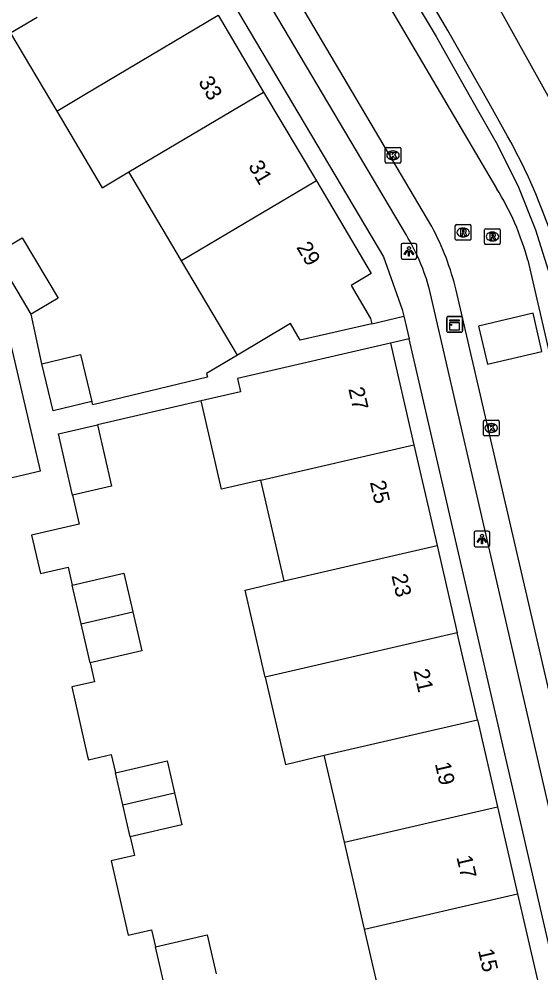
# Model space of a CAD drawing. Extents: x 156414 to 157775, y 382335 to 383765.
# Drawn here: x 156828.5 to 156861.8, y 383474 to 383534.9 of the extents above; entities that cross this region are included whole.
import ezdxf

# ---------------------------------------------------------------- set-up
doc = ezdxf.new("R2010")
doc.units = 0
for name, color, linetype in [('IMGEO_Fietspad_gesloten', 7, 'Continuous'), ('IMGEO_Haag', 7, 'Continuous'), ('IMGEO_Kast', 7, 'Continuous'), ('IMGEO_Kolk', 7, 'Continuous'), ('IMGEO_Lichtpunt', 7, 'Continuous'), ('IMGEO_Pand', 7, 'Continuous'), ('IMGEO_Pand_nummerreeks', 7, 'Continuous'), ('IMGEO_Rijbaan_lokaal_gesloten', 7, 'Continuous'), ('IMGEO_Rijbaan_lokaal_open', 7, 'Continuous'), ('IMGEO_Rioolput', 7, 'Continuous'), ('IMGEO_Voetpad_open', 7, 'Continuous')]:
    doc.layers.add(name, color=color, linetype=linetype)

msp = doc.modelspace()

# ---------------------------------------------------------------- linework, layer by layer
at = {"layer": 'IMGEO_Fietspad_gesloten'}
for points in [[(156828.532, 383587.236), (156842.401, 383563.988), (156858.858, 383536.047), (156862.888, 383528.83)], [(156859.674, 383527.395), (156858.484, 383529.496), (156855.857, 383534.133), (156855.71, 383534.393), (156839.413, 383562.05), (156825.447, 383585.463)]]:
    msp.add_lwpolyline(points, dxfattribs=at)
msp.add_arc((156826.198, 383508.806), 38.291, 15.01761, 29.04267, dxfattribs=at)
at = {"layer": 'IMGEO_Haag'}
msp.add_lwpolyline([(156851.257, 383540.179), (156855.107, 383533.758), (156855.52, 383533.027), (156857.754, 383529.083), (156858.943, 383526.985), (156860.315, 383524.256), (156861.46, 383521.425), (156862.371, 383518.51), (156863.183, 383515.418), (156863.948, 383512.313), (156864.666, 383509.198), (156866.18, 383502.592), (156866.82, 383499.811), (156884.275, 383424.125), (156884.326, 383423.903), (156884.543, 383422.944)], dxfattribs=at)
at = {"layer": 'IMGEO_Kast'}
for p, q in [((156855.787, 383514.959), (156855.787, 383515.8)), ((156855.787, 383515.8), (156855.787, 383514.959)), ((156855.862, 383515.884), (156856.703, 383515.884)), ((156856.703, 383515.884), (156855.862, 383515.884)), ((156856.787, 383515.809), (156856.787, 383514.968)), ((156856.787, 383514.968), (156856.787, 383515.809)), ((156856.712, 383514.884), (156855.871, 383514.884)), ((156855.871, 383514.884), (156856.712, 383514.884))]:
    msp.add_line(p, q, dxfattribs=at)
for points in [[(156855.982, 383515.674), (156856.582, 383515.674), (156856.582, 383515.589), (156855.982, 383515.589), (156855.982, 383515.674)], [(156855.982, 383515.499), (156856.582, 383515.499), (156856.582, 383515.01), (156855.982, 383515.01), (156855.982, 383515.499)]]:
    msp.add_lwpolyline(points, dxfattribs=at)
msp.add_circle((156856.066, 383515.348), 0.0377, dxfattribs=at)
for centre, start, end in [((156855.865, 383515.806), 92.4484, 184.28452), ((156855.865, 383515.806), 92.4484, 184.28452), ((156856.709, 383515.806), 2.4484, 94.28452), ((156856.709, 383515.806), 2.4484, 94.28452), ((156855.865, 383514.962), 182.4484, 274.28452), ((156855.865, 383514.962), 182.4484, 274.28452), ((156856.709, 383514.962), 272.4484, 4.28452), ((156856.709, 383514.962), 272.4484, 4.28452)]:
    msp.add_arc(centre, 0.0779, start, end, dxfattribs=at)
at = {"layer": 'IMGEO_Kolk'}
for p, q in [((156851.85, 383525.75), (156851.85, 383526.602)), ((156851.925, 383526.676), (156852.777, 383526.676)), ((156852.851, 383526.602), (156852.851, 383525.75)), ((156852.361, 383525.896), (156852.336, 383525.896)), ((156852.338, 383526.456), (156852.363, 383526.456)), ((156852.777, 383525.676), (156851.925, 383525.676)), ((156858.125, 383508.343), (156858.125, 383509.195)), ((156858.2, 383509.269), (156859.052, 383509.269)), ((156858.613, 383509.049), (156858.638, 383509.049)), ((156859.126, 383509.195), (156859.126, 383508.343)), ((156859.052, 383508.269), (156858.2, 383508.269)), ((156858.636, 383508.489), (156858.611, 383508.489))]:
    msp.add_line(p, q, dxfattribs=at)
for points in [[(156851.85, 383525.75), (156851.85, 383526.602)], [(156851.925, 383526.676), (156852.777, 383526.676)], [(156852.851, 383526.602), (156852.851, 383525.75)], [(156852.171, 383526.376), (156852.294, 383526.376), (156852.294, 383526.225), (156852.424, 383526.376), (156852.588, 383526.376), (156852.442, 383526.225), (156852.595, 383525.976), (156852.443, 383525.976), (156852.358, 383526.14), (156852.294, 383526.073), (156852.294, 383525.976), (156852.171, 383525.976), (156852.171, 383526.376)], [(156852.777, 383525.676), (156851.925, 383525.676)], [(156858.125, 383508.343), (156858.125, 383509.195)], [(156858.2, 383509.269), (156859.052, 383509.269)], [(156858.446, 383508.969), (156858.569, 383508.969), (156858.569, 383508.818), (156858.699, 383508.969), (156858.863, 383508.969), (156858.717, 383508.818), (156858.87, 383508.569), (156858.718, 383508.569), (156858.633, 383508.733), (156858.569, 383508.666), (156858.569, 383508.569), (156858.446, 383508.569), (156858.446, 383508.969)], [(156859.126, 383509.195), (156859.126, 383508.343)], [(156859.052, 383508.269), (156858.2, 383508.269)]]:
    msp.add_lwpolyline(points, dxfattribs=at)
for centre, start, end in [((156851.927, 383526.6), 91.55205, 178.44795), ((156851.927, 383526.6), 91.55205, 178.44795), ((156852.775, 383526.6), 1.55205, 88.44795), ((156852.775, 383526.6), 1.55205, 88.44795), ((156851.927, 383525.752), 181.55205, 268.44795), ((156851.927, 383525.752), 181.55205, 268.44795), ((156852.775, 383525.752), 271.55205, 358.44795), ((156852.775, 383525.752), 271.55205, 358.44795), ((156858.202, 383509.193), 91.55205, 178.44795), ((156858.202, 383509.193), 91.55205, 178.44795), ((156859.05, 383509.193), 1.55205, 88.44795), ((156859.05, 383509.193), 1.55205, 88.44795), ((156858.202, 383508.345), 181.55205, 268.44795), ((156858.202, 383508.345), 181.55205, 268.44795), ((156859.05, 383508.345), 271.55205, 358.44795), ((156859.05, 383508.345), 271.55205, 358.44795)]:
    msp.add_arc(centre, 0.0765, start, end, dxfattribs=at)
for centre, major_axis, ratio, start_param, end_param in [((156852.337, 383526.176), (-0.387, 0.002), 0.722429, 4.712389, 7.853982), ((156852.362, 383526.176), (-0.39, 0.002), 0.717154, 1.570796, 4.712389), ((156858.612, 383508.769), (-0.387, 0.002), 0.722429, 4.712389, 7.853982), ((156858.637, 383508.769), (-0.39, 0.002), 0.717154, 1.570796, 4.712389)]:
    msp.add_ellipse(centre, major_axis=major_axis, ratio=ratio, start_param=start_param, end_param=end_param, dxfattribs=at)
at = {"layer": 'IMGEO_Lichtpunt'}
for p, q in [((156852.874, 383520.453), (156852.874, 383519.646)), ((156852.874, 383520.453), (156852.874, 383519.646)), ((156853.776, 383520.548), (156852.968, 383520.548)), ((156853.776, 383520.548), (156852.968, 383520.548)), ((156853.87, 383519.646), (156853.87, 383520.453)), ((156853.87, 383519.646), (156853.87, 383520.453)), ((156852.968, 383519.552), (156853.776, 383519.552)), ((156852.968, 383519.552), (156853.776, 383519.552)), ((156858.437, 383502.189), (156857.629, 383502.189)), ((156858.437, 383502.189), (156857.629, 383502.189)), ((156857.535, 383502.094), (156857.535, 383501.287)), ((156857.535, 383502.094), (156857.535, 383501.287)), ((156858.531, 383501.287), (156858.531, 383502.094)), ((156858.531, 383501.287), (156858.531, 383502.094)), ((156857.629, 383501.193), (156858.437, 383501.193)), ((156857.629, 383501.193), (156858.437, 383501.193))]:
    msp.add_line(p, q, dxfattribs=at)
for points in [[(156853.248, 383520.117), (156853.287, 383520.089), (156853.099, 383519.827), (156853.061, 383519.854), (156853.248, 383520.117)], [(156853.35, 383520.069), (156853.397, 383520.069), (156853.397, 383519.747), (156853.35, 383519.747), (156853.35, 383520.069)], [(156853.46, 383520.089), (156853.498, 383520.116), (156853.685, 383519.854), (156853.646, 383519.826), (156853.46, 383520.089)], [(156857.909, 383501.758), (156857.948, 383501.73), (156857.76, 383501.468), (156857.722, 383501.495), (156857.909, 383501.758)], [(156858.011, 383501.71), (156858.058, 383501.71), (156858.058, 383501.388), (156858.011, 383501.388), (156858.011, 383501.71)], [(156858.121, 383501.73), (156858.159, 383501.757), (156858.346, 383501.495), (156858.307, 383501.467), (156858.121, 383501.73)]]:
    msp.add_lwpolyline(points, dxfattribs=at)
for centre in [(156853.373, 383520.251), (156858.034, 383501.892)]:
    msp.add_circle(centre, 0.0994, dxfattribs=at)
for centre, start, end in [((156852.968, 383520.453), 90, 180), ((156852.968, 383520.453), 90, 180), ((156853.776, 383520.453), 0, 90), ((156853.776, 383520.453), 0, 90), ((156852.968, 383519.646), 180, 270), ((156852.968, 383519.646), 180, 270), ((156853.776, 383519.646), 270, 0), ((156853.776, 383519.646), 270, 360), ((156857.629, 383502.094), 90, 180), ((156857.629, 383502.094), 90, 180), ((156858.437, 383502.094), 0, 90), ((156858.437, 383502.094), 0, 90), ((156857.629, 383501.287), 180, 270), ((156857.629, 383501.287), 180, 270), ((156858.437, 383501.287), 270, 0), ((156858.437, 383501.287), 270, 360)]:
    msp.add_arc(centre, 0.0946, start, end, dxfattribs=at)
at = {"layer": 'IMGEO_Pand'}
for points in [[(156830.882, 383528.999), (156832.586, 383530.01), (156841.188, 383535.114)], [(156841.188, 383535.114), (156844.096, 383530.211)], [(156829.644, 383534.972), (156827.94, 383533.961), (156830.882, 383528.999)], [(156835.494, 383525.108), (156844.096, 383530.211)], [(156844.096, 383530.211), (156847.462, 383524.534)], [(156830.882, 383528.999), (156833.789, 383524.096), (156835.494, 383525.108)], [(156838.86, 383519.431), (156835.494, 383525.108)], [(156847.462, 383524.534), (156838.86, 383519.431)], [(156847.462, 383524.534), (156850.969, 383518.622), (156849.691, 383517.86), (156850.917, 383515.753), (156851.003, 383515.426)], [(156826.959, 383519.884), (156828.678, 383520.906), (156830.968, 383517.055), (156829.249, 383516.033)], [(156829.249, 383516.033), (156826.959, 383519.884)], [(156842.418, 383513.429), (156838.86, 383519.431)], [(156851.003, 383515.426), (156846.424, 383514.374), (156845.807, 383515.443), (156842.418, 383513.429)], [(156852.19, 383514.184), (156842.419, 383511.925), (156842.616, 383511.072), (156840.11, 383510.494)], [(156852.19, 383514.184), (156853.689, 383507.694)], [(156829.928, 383512.872), (156832.407, 383513.47), (156833.133, 383510.461)], [(156833.133, 383510.461), (156830.654, 383509.863), (156829.928, 383512.872)], [(156843.918, 383505.438), (156841.411, 383504.859), (156840.11, 383510.494)], [(156831.897, 383504.489), (156830.998, 383508.392), (156833.483, 383508.964)], [(156833.483, 383508.964), (156834.382, 383505.061), (156831.897, 383504.489)], [(156843.918, 383505.438), (156853.689, 383507.694)], [(156853.689, 383507.694), (156855.174, 383501.263)], [(156845.403, 383499.007), (156843.918, 383505.438)], [(156845.403, 383499.007), (156855.174, 383501.263)], [(156855.174, 383501.263), (156856.457, 383495.709)], [(156831.869, 383498.751), (156835.173, 383499.51), (156835.743, 383497.029)], [(156832.439, 383496.27), (156831.869, 383498.751)], [(156844.192, 383492.877), (156842.909, 383498.431), (156845.403, 383499.007)], [(156832.439, 383496.27), (156835.743, 383497.029)], [(156835.743, 383497.029), (156836.313, 383494.549), (156833.009, 383493.789)], [(156833.009, 383493.789), (156832.439, 383496.27)], [(156856.457, 383495.709), (156846.685, 383493.453), (156844.192, 383492.877)], [(156857.74, 383490.155), (156856.457, 383495.709)], [(156844.192, 383492.877), (156845.482, 383487.292), (156847.967, 383487.899)], [(156847.967, 383487.899), (156857.74, 383490.155)], [(156857.74, 383490.155), (156859.022, 383484.601)], [(156834.636, 383486.761), (156837.94, 383487.522), (156838.41, 383485.478)], [(156849.25, 383482.345), (156847.967, 383487.899)], [(156835.107, 383484.718), (156834.636, 383486.761)], [(156835.107, 383484.718), (156838.41, 383485.478)], [(156838.41, 383485.478), (156838.881, 383483.435), (156835.577, 383482.675)], [(156835.577, 383482.675), (156835.107, 383484.718)], [(156849.25, 383482.345), (156859.022, 383484.601)], [(156859.022, 383484.601), (156860.305, 383479.048)], [(156850.532, 383476.792), (156849.25, 383482.345)], [(156850.532, 383476.792), (156860.305, 383479.048)], [(156860.305, 383479.048), (156861.79, 383472.617)], [(156852.017, 383470.36), (156850.532, 383476.792)], [(156837.194, 383475.659), (156840.497, 383476.422), (156841.071, 383473.937)], [(156837.768, 383473.174), (156837.194, 383475.659)]]:
    msp.add_lwpolyline(points, dxfattribs=at)
at = {"layer": 'IMGEO_Rijbaan_lokaal_gesloten'}
for points in [[(156854.832, 383521.621), (156808.513, 383599.937), (156801.203, 383612.163)], [(156849.931, 383539.391), (156858.967, 383524.062)], [(156860.959, 383519.485), (156883.055, 383423.898)], [(156879.985, 383415.726), (156856.388, 383517.559)]]:
    msp.add_lwpolyline(points, dxfattribs=at)
for centre, radius, start, end in [((156844.36, 383514.983), 17.199, 15.17557, 31.86367), ((156840.171, 383513.676), 16.675, 13.46565, 28.45428)]:
    msp.add_arc(centre, radius, start, end, dxfattribs=at)
at = {"layer": 'IMGEO_Rijbaan_lokaal_open'}
msp.add_lwpolyline([(156858.38, 383512.844), (156861.856, 383513.661), (156861.304, 383516.094), (156857.805, 383515.278), (156858.38, 383512.844)], dxfattribs=at)
at = {"layer": 'IMGEO_Rioolput'}
for p, q in [((156856.333, 383520.824), (156856.333, 383521.676)), ((156856.408, 383521.75), (156857.26, 383521.75)), ((156857.334, 383521.676), (156857.334, 383520.824)), ((156856.821, 383521.53), (156856.846, 383521.53)), ((156858.201, 383520.564), (156858.201, 383521.416)), ((156858.276, 383521.49), (156859.128, 383521.49)), ((156858.689, 383521.27), (156858.714, 383521.27)), ((156859.202, 383521.416), (156859.202, 383520.564)), ((156857.26, 383520.75), (156856.408, 383520.75)), ((156856.844, 383520.97), (156856.819, 383520.97)), ((156859.128, 383520.49), (156858.276, 383520.49)), ((156858.712, 383520.71), (156858.687, 383520.71))]:
    msp.add_line(p, q, dxfattribs=at)
for points in [[(156856.333, 383520.824), (156856.333, 383521.676)], [(156856.408, 383521.75), (156857.26, 383521.75)], [(156857.334, 383521.676), (156857.334, 383520.824)], [(156856.922, 383521.448), (156856.67, 383521.45), (156856.67, 383521.05)], [(156856.67, 383521.05), (156856.794, 383521.05), (156856.794, 383521.212), (156856.805, 383521.212)], [(156856.848, 383521.369), (156856.794, 383521.369), (156856.794, 383521.288)], [(156856.794, 383521.288), (156856.846, 383521.288)], [(156856.852, 383521.183), (156856.923, 383521.05), (156857.063, 383521.05), (156856.998, 383521.176)], [(156858.201, 383520.564), (156858.201, 383521.416)], [(156858.276, 383521.49), (156859.128, 383521.49)], [(156858.79, 383521.188), (156858.538, 383521.19), (156858.538, 383520.79)], [(156858.716, 383521.109), (156858.662, 383521.109), (156858.662, 383521.028)], [(156858.662, 383521.028), (156858.714, 383521.028)], [(156859.202, 383521.416), (156859.202, 383520.564)], [(156857.26, 383520.75), (156856.408, 383520.75)], [(156859.128, 383520.49), (156858.276, 383520.49)], [(156858.538, 383520.79), (156858.662, 383520.79), (156858.662, 383520.952), (156858.673, 383520.952)], [(156858.72, 383520.923), (156858.791, 383520.79), (156858.931, 383520.79), (156858.866, 383520.916)]]:
    msp.add_lwpolyline(points, dxfattribs=at)
for centre, radius, start, end in [((156856.41, 383521.674), 0.0765, 91.55205, 178.44795), ((156856.41, 383521.674), 0.0765, 91.55205, 178.44795), ((156857.258, 383521.674), 0.0765, 1.55205, 88.44795), ((156857.258, 383521.674), 0.0765, 1.55205, 88.44795), ((156856.804, 383521.159), 0.0533, 26.02933, 88.69889), ((156856.83, 383521.477), 0.19, 274.7715, 282.96867), ((156856.854, 383521.273), 0.0964, 77.00612, 93.18647), ((156856.868, 383521.33), 0.0378, 276.66336, 79.67722), ((156856.921, 383521.338), 0.109, 350.36119, 89.41601), ((156856.919, 383521.338), 0.112, 277.58423, 350.98172), ((156856.903, 383521.123), 0.108, 29.51342, 73.79051), ((156858.278, 383521.414), 0.0765, 91.55205, 178.44795), ((156858.278, 383521.414), 0.0765, 91.55205, 178.44795), ((156858.698, 383521.217), 0.19, 274.7715, 282.96867), ((156858.722, 383521.013), 0.0964, 77.00612, 93.18647), ((156858.736, 383521.07), 0.0378, 276.66336, 79.67722), ((156858.789, 383521.078), 0.109, 350.36119, 89.41601), ((156858.787, 383521.078), 0.112, 277.58423, 350.98172), ((156859.126, 383521.414), 0.0765, 1.55205, 88.44795), ((156859.126, 383521.414), 0.0765, 1.55205, 88.44795), ((156856.41, 383520.826), 0.0765, 181.55205, 268.44795), ((156856.41, 383520.826), 0.0765, 181.55205, 268.44795), ((156857.258, 383520.826), 0.0765, 271.55205, 358.44795), ((156857.258, 383520.826), 0.0765, 271.55205, 358.44795), ((156858.278, 383520.566), 0.0765, 181.55205, 268.44795), ((156858.278, 383520.566), 0.0765, 181.55205, 268.44795), ((156858.672, 383520.899), 0.0533, 26.02933, 88.69889), ((156858.771, 383520.863), 0.108, 29.51342, 73.79051), ((156859.126, 383520.566), 0.0765, 271.55205, 358.44795), ((156859.126, 383520.566), 0.0765, 271.55205, 358.44795)]:
    msp.add_arc(centre, radius, start, end, dxfattribs=at)
for centre, major_axis, ratio, start_param, end_param in [((156856.82, 383521.25), (-0.387, 0.002), 0.722429, 4.712389, 7.853982), ((156856.845, 383521.25), (-0.39, 0.002), 0.717154, 1.570796, 4.712389), ((156858.688, 383520.99), (-0.387, 0.002), 0.722429, 4.712389, 7.853982), ((156858.713, 383520.99), (-0.39, 0.002), 0.717154, 1.570796, 4.712389)]:
    msp.add_ellipse(centre, major_axis=major_axis, ratio=ratio, start_param=start_param, end_param=end_param, dxfattribs=at)
at = {"layer": 'IMGEO_Voetpad_open'}
for points in [[(156853.212, 383521.079), (156805.801, 383601), (156799.76, 383611.336)], [(156797.939, 383610.291), (156851.752, 383519.69), (156852.95, 383516.341), (156853.052, 383515.897)], [(156811.727, 383540.095), (156815.195, 383525.326), (156819.294, 383507.789), (156820.229, 383503.788), (156822.836, 383504.397), (156829.856, 383506.038), (156827.638, 383515.528), (156812.88, 383540.536), (156811.727, 383540.095)], [(156879.985, 383415.726), (156878.368, 383415.347), (156874.36, 383432.367), (156854.689, 383517.604)], [(156829.928, 383512.872), (156829.249, 383516.033)], [(156851.003, 383515.426), (156853.052, 383515.897)], [(156853.052, 383515.897), (156853.384, 383514.459)], [(156853.384, 383514.459), (156852.19, 383514.184)], [(156876.388, 383414.72), (156853.384, 383514.459)], [(156842.418, 383513.429), (156840.443, 383512.255), (156840.503, 383512.007), (156833.186, 383510.241), (156833.133, 383510.461)], [(156840.11, 383510.494), (156833.483, 383508.964)], [(156831.897, 383504.489), (156832.323, 383502.639), (156829.28, 383501.938), (156829.843, 383499.492), (156831.606, 383499.897), (156831.869, 383498.751)], [(156833.009, 383493.789), (156833.288, 383492.576), (156831.84, 383492.243), (156832.858, 383487.81), (156832.909, 383487.588), (156834.368, 383487.924), (156834.636, 383486.761)], [(156835.577, 383482.675), (156835.85, 383481.487), (156834.351, 383481.143), (156835.44, 383476.409), (156836.941, 383476.754), (156837.194, 383475.659)]]:
    msp.add_lwpolyline(points, dxfattribs=at)
msp.add_arc((156841.495, 383514.047), 13.665, 15.08604, 30.96844, dxfattribs=at)

# ---------------------------------------------------------------- texts
at = {"layer": 'IMGEO_Pand_nummerreeks'}
for s, rotation, p in [('33', 300.67022, (156839.896, 383530.866)), ('31', 300.67087, (156843.085, 383525.487)), ('29', 300.67087, (156846.16, 383520.302)), ('27', 283.00593, (156849.498, 383511.271)), ('25', 283.0049, (156850.874, 383505.313)), ('23', 283.0049, (156852.25, 383499.354)), ('21', 283.00593, (156853.652, 383493.283)), ('19', 283.0049, (156855.023, 383487.346)), ('17', 283.0049, (156856.399, 383481.387)), ('15', 283.0049, (156857.776, 383475.427))]:
    msp.add_text(s, height=1, rotation=rotation, dxfattribs=at).set_placement(p)

doc.saveas('drawing.dxf')
